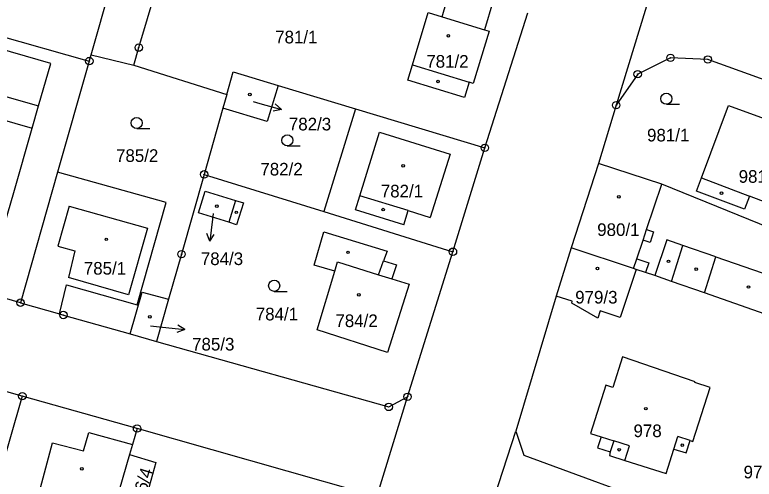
# Model space of a CAD drawing. Extents: x -733394 to -722299, y -1082822 to -1075049.
# Drawn here: x -727904 to -727804.6, y -1079413.8 to -1079351.3 of the extents above; entities that cross this region are included whole.
import ezdxf

# ---------------------------------------------------------------- set-up
doc = ezdxf.new("R2010")
doc.units = 0
for name, color, linetype in [('Hranice parcel', 7, 'Continuous'), ('Parcelní čísla', 7, 'Continuous'), ('Pop  PČ popisy', 7, 'Continuous'), ('Vnitřní kresba', 7, 'Continuous'), ('Značky bodu BP', 7, 'Continuous'), ('Značky budov', 7, 'Continuous'), ('Značky kultur', 7, 'Continuous')]:
    doc.layers.add(name, color=color, linetype=linetype)

msp = doc.modelspace()

# ---------------------------------------------------------------- linework, layer by layer
at = {"layer": 'Hranice parcel'}
for p, q in [((-727840.81, -1079369.25), (-727835.04, -1079351.06)), ((-727914.23, -1079351.84), (-727893.98, -1079357.57)), ((-727893.98, -1079357.57), (-727893.74, -1079356.73)), ((-727893.74, -1079356.73), (-727888, -1079358.1)), ((-727893.98, -1079357.57), (-727898.24, -1079372.54)), ((-727888, -1079358.1), (-727875.49, -1079362.06)), ((-727868.6, -1079360.84), (-727858.2, -1079363.99)), ((-727875.49, -1079362.06), (-727876.02, -1079363.92)), ((-727876.02, -1079363.92), (-727878.54, -1079372.82)), ((-727858.2, -1079363.99), (-727862.43, -1079377.83)), ((-727858.2, -1079363.99), (-727840.81, -1079369.25)), ((-727823.14, -1079363.51), (-727825.52, -1079371.37)), ((-727845.09, -1079383.23), (-727840.81, -1079369.25)), ((-727825.52, -1079371.37), (-727829.17, -1079382.69)), ((-727898.24, -1079372.54), (-727903.23, -1079390.09)), ((-727878.54, -1079372.82), (-727862.43, -1079377.83)), ((-727862.43, -1079377.83), (-727845.09, -1079383.23)), ((-727829.17, -1079382.69), (-727831.21, -1079389.21)), ((-727851.19, -1079402.75), (-727845.09, -1079383.23)), ((-727883.35, -1079389.63), (-727884.96, -1079395.3)), ((-727831.21, -1079389.21), (-727836.62, -1079407.4)), ((-727903.23, -1079390.09), (-727897.98, -1079391.59)), ((-727888.47, -1079394.3), (-727884.96, -1079395.3)), ((-727902.99, -1079402.66), (-727918.37, -1079398.31)), ((-727902.99, -1079402.66), (-727908.33, -1079421.11)), ((-727887.56, -1079407.03), (-727902.99, -1079402.66)), ((-727855.89, -1079418.05), (-727851.19, -1079402.75)), ((-727887.56, -1079407.03), (-727888.18, -1079409.19)), ((-727841.94, -1079423.64), (-727836.62, -1079407.4)), ((-727888.18, -1079409.19), (-727888.56, -1079410.5))]:
    msp.add_line(p, q, dxfattribs=at)
for points in [[(-727893.74, -1079356.73), (-727891.09, -1079347.42), (-727889.75, -1079342.71), (-727888.65, -1079338.84)], [(-727888, -1079358.1), (-727887.33, -1079355.76), (-727882.65, -1079340.09)], [(-727817.18, -1079344.01), (-727818.4, -1079347.96), (-727823.14, -1079363.51)], [(-727839.71, -1079349.61), (-727840.85, -1079353.36), (-727840.22, -1079353.56), (-727842.38, -1079360.57), (-727842.91, -1079360.42), (-727843.53, -1079362.48), (-727851.17, -1079360.13), (-727850.54, -1079358.08), (-727848.42, -1079351.05), (-727846.55, -1079351.62), (-727845.48, -1079347.87)], [(-727916.94, -1079386.2), (-727915.79, -1079382.26), (-727906.95, -1079384.86), (-727906.67, -1079383.9), (-727904.14, -1079375.25), (-727901.67, -1079366.58), (-727900.81, -1079363.6), (-727899.16, -1079357.88), (-727908.02, -1079355.33), (-727909.67, -1079361.05), (-727916.31, -1079359.14)], [(-727790.07, -1079364.86), (-727810.82, -1079357.35), (-727815.83, -1079357.14), (-727820.25, -1079359.33), (-727823.14, -1079363.51)], [(-727875.49, -1079362.06), (-727874.63, -1079359.01), (-727868.6, -1079360.84)], [(-727868.6, -1079360.84), (-727870.08, -1079365.72), (-727876.02, -1079363.92)], [(-727808.03, -1079363.53), (-727801.77, -1079365.82), (-727801.13, -1079364.2), (-727794.95, -1079366.55), (-727799.33, -1079377.99), (-727805.22, -1079375.74), (-727805.9, -1079377.52), (-727812.32, -1079375.06), (-727811.65, -1079373.29), (-727808.03, -1079363.53)], [(-727796.47, -1079382.49), (-727817.02, -1079374.12), (-727825.52, -1079371.37)], [(-727897.98, -1079391.59), (-727897.05, -1079387.69), (-727887.53, -1079390.38), (-727883.63, -1079376.6), (-727898.24, -1079372.54)], [(-727878.54, -1079372.82), (-727881.58, -1079383.56), (-727883.35, -1079389.63)], [(-727873.27, -1079376.67), (-727874.18, -1079379.59), (-727875.24, -1079379.26), (-727879.31, -1079377.99), (-727878.4, -1079375.07), (-727874.33, -1079376.34), (-727873.27, -1079376.67)], [(-727853.95, -1079383.14), (-727854.41, -1079384.45), (-727852.68, -1079385), (-727853.29, -1079386.9), (-727850.99, -1079387.58), (-727853.87, -1079396.8), (-727863.36, -1079393.75), (-727860.99, -1079385.85), (-727863.77, -1079385.02), (-727862.44, -1079380.55), (-727853.95, -1079383.14)], [(-727820.45, -1079385.62), (-727820.79, -1079385.47), (-727829.17, -1079382.69)], [(-727820.45, -1079385.62), (-727822.59, -1079392.06), (-727825.29, -1079391.17), (-727825.62, -1079392.17), (-727829.1, -1079390.15), (-727829.07, -1079389.88), (-727831.21, -1079389.21)], [(-727800.69, -1079392.48), (-727811.25, -1079388.77), (-727815.69, -1079387.24), (-727817.96, -1079386.45), (-727819.18, -1079386.03), (-727820.45, -1079385.62)], [(-727903.23, -1079390.09), (-727908.99, -1079388.44), (-727916.94, -1079386.2)], [(-727888.47, -1079394.3), (-727886.86, -1079388.65), (-727883.35, -1079389.63)], [(-727897.98, -1079391.59), (-727897.46, -1079391.75), (-727888.47, -1079394.3)], [(-727884.96, -1079395.3), (-727853.72, -1079404.12), (-727851.19, -1079402.75)], [(-727823.93, -1079410.17), (-727824.06, -1079410.66), (-727821.99, -1079411.32), (-727816.44, -1079413.08), (-727815.39, -1079409.78), (-727813.75, -1079410.3), (-727813.17, -1079408.64), (-727812.83, -1079408.75), (-727810.49, -1079401.52), (-727812.57, -1079400.81), (-727812.54, -1079400.72), (-727822.29, -1079397.39), (-727823.6, -1079401.51), (-727824.55, -1079401.2), (-727826.61, -1079407.7), (-727825.18, -1079408.15), (-727825.65, -1079409.63), (-727823.93, -1079410.17)], [(-727891.6, -1079421.04), (-727901.46, -1079418.35), (-727898.94, -1079408.94), (-727894.75, -1079410.04), (-727894.06, -1079407.57), (-727888.18, -1079409.19)], [(-727855.89, -1079418.05), (-727857.29, -1079415.64), (-727887.56, -1079407.03)], [(-727836.62, -1079407.4), (-727835.54, -1079410.59), (-727815.08, -1079418.16)], [(-727888.56, -1079410.5), (-727890.44, -1079417.03), (-727891.5, -1079420.7)], [(-727888.56, -1079410.5), (-727885.02, -1079411.58), (-727886.84, -1079418.07), (-727887.86, -1079421.69)]]:
    msp.add_lwpolyline(points, dxfattribs=at)
at = {"layer": 'Pop  PČ popisy'}
for p, q in [((-727871.95, -1079363), (-727871.04, -1079363.26)), ((-727871.04, -1079363.26), (-727868.155, -1079364.087)), ((-727868.155, -1079364.087), (-727868.98, -1079363.33)), ((-727868.155, -1079364.087), (-727869.256, -1079364.292)), ((-727877.43, -1079378.85), (-727877.796, -1079381.829)), ((-727877.34, -1079378.08), (-727877.43, -1079378.85)), ((-727877.796, -1079381.829), (-727878.171, -1079380.774)), ((-727877.796, -1079381.829), (-727877.177, -1079380.896)), ((-727885.75, -1079393.21), (-727884.14, -1079393.38)), ((-727884.14, -1079393.38), (-727881.155, -1079393.694)), ((-727881.155, -1079393.694), (-727882.204, -1079394.087)), ((-727881.155, -1079393.694), (-727882.099, -1079393.091))]:
    msp.add_line(p, q, dxfattribs=at)
at = {"layer": 'Vnitřní kresba'}
for p, q in [((-727846.55, -1079351.62), (-727840.85, -1079353.36)), ((-727850.54, -1079358.08), (-727842.91, -1079360.42)), ((-727908, -1079361.53), (-727900.81, -1079363.6)), ((-727908.87, -1079364.51), (-727901.67, -1079366.58)), ((-727857.6, -1079375.71), (-727854.97, -1079367.12)), ((-727854.97, -1079367.12), (-727845.46, -1079370.08)), ((-727845.46, -1079370.08), (-727848.13, -1079378.62)), ((-727811.65, -1079373.29), (-727805.22, -1079375.74)), ((-727819.05, -1079380.23), (-727817.02, -1079374.12)), ((-727858.18, -1079377.59), (-727857.6, -1079375.71)), ((-727851.11, -1079377.7), (-727857.6, -1079375.71)), ((-727874.33, -1079376.34), (-727875.24, -1079379.26)), ((-727896.69, -1079377.12), (-727898.21, -1079382.48)), ((-727896.69, -1079377.12), (-727886.16, -1079380.04)), ((-727851.7, -1079379.6), (-727858.18, -1079377.59)), ((-727851.7, -1079379.6), (-727851.11, -1079377.7)), ((-727851.11, -1079377.7), (-727848.13, -1079378.62)), ((-727886.16, -1079380.04), (-727888.7, -1079389.01)), ((-727819.53, -1079381.69), (-727819.05, -1079380.23)), ((-727819.05, -1079380.23), (-727818.1, -1079380.54)), ((-727818.1, -1079380.54), (-727818.58, -1079382.01)), ((-727820.36, -1079384.19), (-727819.53, -1079381.69)), ((-727818.58, -1079382.01), (-727819.53, -1079381.69)), ((-727816.35, -1079381.61), (-727817.96, -1079386.45)), ((-727814.18, -1079382.37), (-727816.35, -1079381.61)), ((-727898.21, -1079382.48), (-727895.91, -1079383.13)), ((-727815.69, -1079387.24), (-727814.18, -1079382.37)), ((-727809.74, -1079383.91), (-727814.18, -1079382.37)), ((-727895.91, -1079383.13), (-727896.78, -1079386.72)), ((-727860.99, -1079385.85), (-727860.6, -1079384.57)), ((-727860.6, -1079384.57), (-727855.08, -1079386.33)), ((-727855.08, -1079386.33), (-727854.41, -1079384.45)), ((-727820.79, -1079385.47), (-727820.36, -1079384.19)), ((-727820.36, -1079384.19), (-727818.76, -1079384.72)), ((-727818.76, -1079384.72), (-727819.18, -1079386.03)), ((-727811.25, -1079388.77), (-727809.74, -1079383.91)), ((-727809.74, -1079383.91), (-727798.41, -1079387.83)), ((-727888.7, -1079389.01), (-727896.78, -1079386.72)), ((-727855.08, -1079386.33), (-727853.29, -1079386.9)), ((-727825.18, -1079408.15), (-727823.47, -1079408.7)), ((-727823.47, -1079408.7), (-727823.93, -1079410.17)), ((-727821.37, -1079409.36), (-727823.47, -1079408.7)), ((-727815.39, -1079409.78), (-727814.86, -1079408.11)), ((-727813.17, -1079408.64), (-727814.86, -1079408.11)), ((-727821.99, -1079411.32), (-727821.37, -1079409.36))]:
    msp.add_line(p, q, dxfattribs=at)
at = {"layer": 'Značky bodu BP'}
for centre, radius in [((-727887.33, -1079355.76), 0.5), ((-727887.33, -1079355.76), 0.0303), ((-727815.83, -1079357.14), 0.5), ((-727810.82, -1079357.35), 0.5), ((-727893.98, -1079357.57), 0.5), ((-727893.98, -1079357.57), 0.0303), ((-727815.83, -1079357.14), 0.0303), ((-727810.82, -1079357.35), 0.0303), ((-727820.25, -1079359.33), 0.5), ((-727820.25, -1079359.33), 0.0303), ((-727823.14, -1079363.51), 0.5), ((-727823.14, -1079363.51), 0.0303), ((-727840.81, -1079369.25), 0.5), ((-727840.81, -1079369.25), 0.0303), ((-727878.54, -1079372.82), 0.5), ((-727878.54, -1079372.82), 0.0303), ((-727845.09, -1079383.23), 0.5), ((-727881.58, -1079383.56), 0.5), ((-727881.58, -1079383.56), 0.0303), ((-727845.09, -1079383.23), 0.0303), ((-727903.23, -1079390.09), 0.5), ((-727903.23, -1079390.09), 0.0303), ((-727897.46, -1079391.75), 0.5), ((-727897.46, -1079391.75), 0.0303), ((-727902.99, -1079402.66), 0.5), ((-727902.99, -1079402.66), 0.0303), ((-727851.19, -1079402.75), 0.5), ((-727851.19, -1079402.75), 0.0303), ((-727853.72, -1079404.12), 0.5), ((-727853.72, -1079404.12), 0.0303), ((-727887.56, -1079407.03), 0.5), ((-727887.56, -1079407.03), 0.0303)]:
    msp.add_circle(centre, radius, dxfattribs=at)
at = {"layer": 'Značky budov'}
for centre in [(-727845.707, -1079354.179), (-727847.097, -1079360.329), (-727872.387, -1079362.079), (-727851.787, -1079371.679), (-727822.787, -1079375.839), (-727808.977, -1079375.359), (-727876.837, -1079377.099), (-727874.217, -1079377.929), (-727854.477, -1079377.559), (-727891.697, -1079381.559), (-727859.197, -1079383.309), (-727816.107, -1079384.519), (-727825.667, -1079385.479), (-727812.367, -1079385.579), (-727805.357, -1079387.979), (-727857.737, -1079389.039), (-727885.847, -1079391.999), (-727819.147, -1079404.349), (-727822.737, -1079409.879), (-727814.247, -1079409.259), (-727894.997, -1079412.449)]:
    msp.add_circle(centre, 0.175, dxfattribs=at)
at = {"layer": 'Značky kultur'}
for p, q in [((-727816.393, -1079363.39), (-727814.643, -1079363.39)), ((-727887.613, -1079366.65), (-727885.863, -1079366.65)), ((-727867.363, -1079368.99), (-727865.613, -1079368.99)), ((-727869.123, -1079388.56), (-727867.373, -1079388.56))]:
    msp.add_line(p, q, dxfattribs=at)
for centre in [(-727816.393, -1079362.64), (-727887.613, -1079365.9), (-727867.363, -1079368.24), (-727869.123, -1079387.81)]:
    msp.add_circle(centre, 0.75, dxfattribs=at)

# ---------------------------------------------------------------- texts
at = {"layer": 'Parcelní čísla'}
for s, p in [('781/1', (-727868.99, -1079355.19)), ('781/2', (-727848.67, -1079358.46)), ('782/3', (-727867.15, -1079366.903)), ('981/1', (-727818.99, -1079368.39)), ('785/2', (-727890.39, -1079371.14)), ('782/2', (-727870.98, -1079372.97)), ('981/47', (-727806.67, -1079373.95)), ('782/1', (-727854.79, -1079375.92)), ('980/1', (-727825.69, -1079381.11)), ('784/3', (-727878.986, -1079385.023)), ('785/1', (-727894.72, -1079386.31)), ('979/3', (-727828.65, -1079390.2)), ('784/1', (-727871.6, -1079392.47)), ('784/2', (-727860.89, -1079393.37)), ('785/3', (-727880.16, -1079396.523)), ('978', (-727820.81, -1079408.18)), ('979/1', (-727806.01, -1079413.73))]:
    msp.add_text(s, height=1.7, dxfattribs=at).set_placement(p)
msp.add_text('786/4', height=1.7, rotation=73, dxfattribs=at).set_placement((-727887.067, -1079418.078))

doc.saveas('drawing.dxf')
